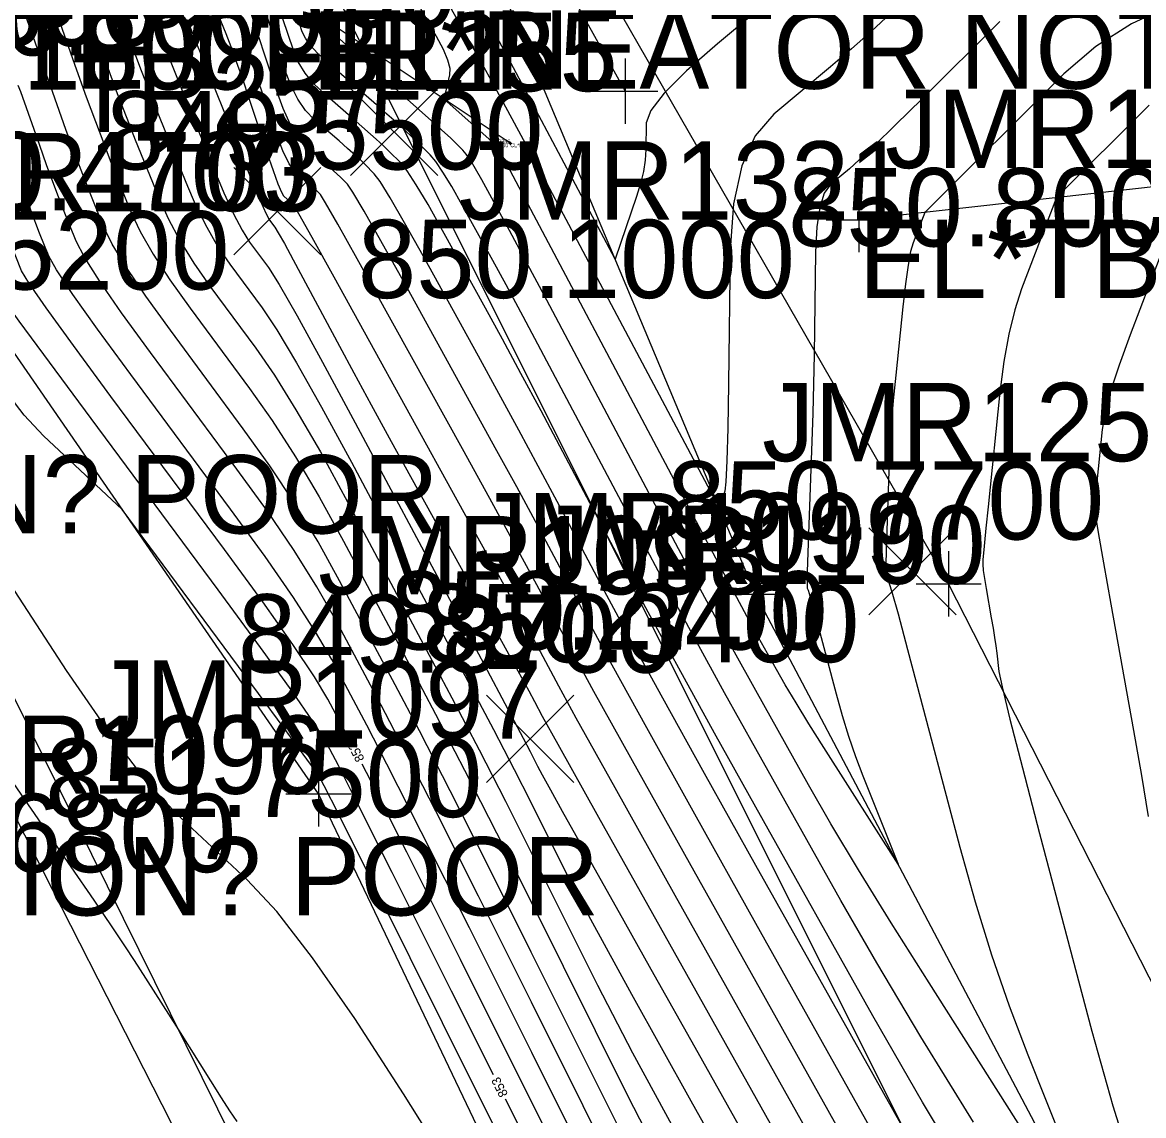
# Model space of a CAD drawing. Extents: x 1654928 to 1810050, y 486881 to 626330.
# Drawn here: x 1801453.44 to 1801470.61, y 489797.37 to 489814.12 of the extents above; entities that cross this region are included whole.
import ezdxf

# ---------------------------------------------------------------- set-up
doc = ezdxf.new("R2010")
doc.units = 0
for name, color, linetype in [('DR_X_Ditch', 7, 'Continuous'), ('DR_X_Erosion_Control', 7, 'Continuous'), ('DT_X_Contour_Major', 7, 'Continuous'), ('DT_X_Contour_Minor', 7, 'Continuous'), ('PV_X_EOP', 7, 'Continuous'), ('PV_X_Shoulder', 7, 'Continuous'), ('RD_X_Fence', 7, 'Continuous'), ('RW_X_Esmt_SH', 7, 'Continuous'), ('SV_X_Break_Lines', 7, 'Continuous'), ('SV_X_Random_Point', 7, 'Continuous'), ('SV_X_Shot_Marker', 7, 'Continuous'), ('SV_X_Text_Comment', 7, 'Continuous'), ('SV_X_Text_Elevation', 7, 'Continuous'), ('SV_X_Text_Name', 7, 'Continuous'), ('SV_X_Top_of_Bank', 7, 'Continuous')]:
    doc.layers.add(name, color=color, linetype=linetype)

msp = doc.modelspace()

# ---------------------------------------------------------------- linework, layer by layer
at = {"layer": 'DR_X_Ditch'}
msp.add_lwpolyline([(1801540.062, 489643.432), (1801532.556, 489660.144), (1801517.868, 489690.883), (1801504.345, 489723.544), (1801491.469, 489750.565), (1801478.102, 489779.895), (1801464.666, 489805.356), (1801460.448, 489815.434)], dxfattribs=at)
at = {"layer": 'DR_X_Erosion_Control'}
msp.add_line((1801460.91, 489812.265), (1801457.875, 489814.289), dxfattribs=at)
msp.add_lwpolyline([(1801457.875, 489814.289), (1801458.644, 489815.94), (1801457.826, 489816.503), (1801458.313, 489816.702), (1801459.601, 489816.207), (1801460.005, 489816.798), (1801459.473, 489817.926), (1801460.463, 489817.896), (1801461.461, 489815.238), (1801462.671, 489813.064)], dxfattribs=at)
at = {"layer": 'DT_X_Contour_Major'}
for points in [[(1801454.781, 489814.705), (1801455.037, 489813.978), (1801455.14, 489813.692), (1801455.257, 489813.38), (1801455.388, 489813.041), (1801455.533, 489812.677), (1801455.939, 489811.671), (1801456.095, 489811.309), (1801456.26, 489810.979), (1801456.433, 489810.681), (1801456.615, 489810.414), (1801457.111, 489809.744), (1801457.336, 489809.408), (1801457.638, 489808.901), (1801458.018, 489808.225), (1801458.476, 489807.379), (1801459.801, 489804.895), (1801460.262, 489804.027), (1801460.652, 489803.285), (1801460.971, 489802.67), (1801461.219, 489802.181), (1801461.786, 489801.045), (1801462.137, 489800.378), (1801462.766, 489799.229), (1801463.673, 489797.598), (1801464.857, 489795.484)], [(1801468.407, 489814.132), (1801467.215, 489812.946), (1801466.81, 489812.546), (1801466.489, 489812.234), (1801466.254, 489812.01), (1801466.103, 489811.876), (1801465.814, 489811.634), (1801465.718, 489811.501), (1801465.648, 489811.284), (1801465.604, 489810.983), (1801465.586, 489810.597), (1801465.564, 489809.022), (1801465.554, 489808.579), (1801465.541, 489808.125), (1801465.467, 489805.997), (1801465.458, 489805.7), (1801465.456, 489805.518), (1801465.458, 489805.45), (1801465.473, 489805.421), (1801465.489, 489805.37), (1801465.583, 489805.023), (1801465.898, 489803.83), (1801465.99, 489803.5), (1801466.089, 489803.18), (1801466.195, 489802.872), (1801466.308, 489802.576), (1801466.849, 489801.219), (1801465.712, 489803.01), (1801465.484, 489803.373), (1801465.287, 489803.693), (1801465.121, 489803.971), (1801464.986, 489804.206), (1801464.667, 489804.776), (1801464.496, 489805.087), (1801464.224, 489805.592), (1801463.377, 489807.188), (1801460.954, 489811.76), (1801460.861, 489811.935), (1801460.745, 489812.143), (1801460.72, 489812.184), (1801460.7, 489812.214), (1801460.685, 489812.233), (1801460.625, 489812.291), (1801459.898, 489812.94), (1801459.985, 489813.312), (1801459.987, 489813.409), (1801459.953, 489813.539), (1801459.885, 489813.702), (1801459.782, 489813.899), (1801459.355, 489814.657)], [(1801456.728, 489797.279), (1801456.615, 489797.441), (1801456.485, 489797.644), (1801455.833, 489798.682), (1801455.212, 489799.659), (1801455.048, 489799.911), (1801454.823, 489800.248), (1801454.535, 489800.671), (1801454.186, 489801.179), (1801452.413, 489803.747), (1801447.436, 489807.37), (1801446.372, 489808.172), (1801445.312, 489809.025), (1801444.256, 489809.93), (1801443.204, 489810.886), (1801440.405, 489813.505), (1801439.39, 489814.411)], [(1801467.447, 489795.356), (1801464.672, 489800.31), (1801463.734, 489801.988), (1801462.999, 489803.309), (1801462.468, 489804.271), (1801462.141, 489804.876), (1801461.54, 489806.01), (1801461.295, 489806.47), (1801461.008, 489807), (1801460.68, 489807.601), (1801460.312, 489808.271), (1801459.274, 489810.151), (1801458.928, 489810.773), (1801458.67, 489811.228), (1801458.499, 489811.518), (1801458.415, 489811.64), (1801458.308, 489811.746), (1801458.261, 489811.792), (1801458.197, 489811.85), (1801458.119, 489811.92), (1801457.753, 489812.238), (1801457.649, 489812.359), (1801457.542, 489812.546), (1801457.43, 489812.8), (1801457.315, 489813.119), (1801456.899, 489814.377)], [(1801464.073, 489792.657), (1801461.24, 489798.336), (1801460.285, 489800.247), (1801459.545, 489801.719), (1801459.021, 489802.754), (1801458.713, 489803.35), (1801458.177, 489804.355), (1801457.929, 489804.782), (1801457.588, 489805.308), (1801457.154, 489805.933), (1801456.627, 489806.658), (1801455.098, 489808.723), (1801454.589, 489809.418), (1801454.21, 489809.951), (1801453.962, 489810.325), (1801453.844, 489810.537), (1801453.701, 489810.89), (1801453.645, 489811.034), (1801453.582, 489811.202), (1801453.512, 489811.392), (1801453.436, 489811.607)]]:
    msp.add_lwpolyline(points, dxfattribs=at)
at = {"layer": 'DT_X_Contour_Minor'}
for points in [[(1801460.651, 489797.994), (1801460.01, 489799.278), (1801459.103, 489801.093), (1801458.525, 489802.244), (1801458.277, 489802.731), (1801458.057, 489803.145), (1801457.893, 489803.404), (1801457.568, 489803.87), (1801457.082, 489804.543), (1801456.434, 489805.424), (1801454.491, 489808.047), (1801453.851, 489808.913), (1801453.391, 489809.54), (1801453.109, 489809.931), (1801453.006, 489810.084), (1801452.954, 489810.213), (1801452.938, 489810.256), (1801452.9, 489810.361), (1801452.845, 489810.517), (1801452.738, 489810.723), (1801452.459, 489811.224), (1801452.006, 489812.019), (1801451.382, 489813.109), (1801448.863, 489817.492)], [(1801462.976, 489791.812), (1801459.274, 489797.704), (1801458.529, 489798.856), (1801457.883, 489799.786), (1801457.333, 489800.494), (1801456.882, 489800.981), (1801455.808, 489801.981), (1801455.351, 489802.477), (1801454.785, 489803.212), (1801454.111, 489804.187), (1801453.327, 489805.401), (1801449.419, 489811.629), (1801446.122, 489816.816)], [(1801458.449, 489803.128), (1801458.117, 489803.75), (1801457.911, 489804.093), (1801457.578, 489804.589), (1801457.118, 489805.238), (1801456.531, 489806.041), (1801454.794, 489808.385), (1801454.22, 489809.165), (1801453.801, 489809.746), (1801453.535, 489810.128), (1801453.425, 489810.311), (1801453.335, 489810.533), (1801453.3, 489810.623), (1801453.26, 489810.729), (1801453.216, 489810.849), (1801453.034, 489811.363), (1801452.92, 489811.61), (1801452.679, 489812.065), (1801452.309, 489812.729), (1801451.812, 489813.601), (1801450.315, 489816.206)], [(1801465.526, 489815), (1801464.081, 489813.791), (1801463.606, 489813.376), (1801463.266, 489813.035), (1801463.062, 489812.769), (1801462.992, 489812.578), (1801462.987, 489812.168), (1801462.976, 489812.007), (1801462.949, 489811.834), (1801462.904, 489811.648), (1801462.843, 489811.449), (1801462.517, 489810.49), (1801461.216, 489812.939), (1801460.959, 489813.422), (1801460.746, 489813.819), (1801460.577, 489814.131)], [(1801461.252, 489796.03), (1801459.873, 489798.793), (1801458.882, 489800.78), (1801458.277, 489801.99), (1801458.06, 489802.422), (1801457.997, 489802.541), (1801457.92, 489802.655), (1801457.738, 489802.909), (1801457.449, 489803.303), (1801457.055, 489803.838), (1801454.967, 489806.657), (1801453.759, 489807.783), (1801453.465, 489808.101), (1801453.101, 489808.573), (1801452.668, 489809.2), (1801452.164, 489809.981), (1801450.728, 489812.269), (1801450.194, 489813.119), (1801449.669, 489813.951), (1801449.152, 489814.767)], [(1801454.321, 489814.63), (1801454.653, 489813.685), (1801454.778, 489813.334), (1801454.906, 489812.989), (1801455.035, 489812.651), (1801455.167, 489812.32), (1801455.52, 489811.444), (1801455.668, 489811.112), (1801455.85, 489810.774), (1801456.064, 489810.428), (1801456.311, 489810.076), (1801457.014, 489809.127), (1801457.299, 489808.713), (1801457.628, 489808.183), (1801458.001, 489807.536), (1801458.416, 489806.774), (1801459.583, 489804.586), (1801460.014, 489803.772), (1801460.431, 489802.972), (1801460.834, 489802.185), (1801461.223, 489801.412), (1801462.243, 489799.367), (1801462.782, 489798.333), (1801463.635, 489796.762)], [(1801453.86, 489814.555), (1801454.269, 489813.392), (1801454.417, 489812.976), (1801454.555, 489812.599), (1801454.683, 489812.261), (1801454.8, 489811.962), (1801455.101, 489811.217), (1801455.242, 489810.915), (1801455.44, 489810.568), (1801455.695, 489810.176), (1801456.008, 489809.738), (1801456.917, 489808.51), (1801457.263, 489808.018), (1801457.618, 489807.464), (1801457.983, 489806.848), (1801458.356, 489806.169), (1801459.366, 489804.277), (1801459.766, 489803.518), (1801460.209, 489802.659), (1801460.697, 489801.701), (1801461.227, 489800.643), (1801462.701, 489797.69), (1801463.365, 489796.398)], [(1801456.356, 489814.433), (1801456.552, 489813.947), (1801456.63, 489813.748), (1801456.714, 489813.517), (1801456.807, 489813.254), (1801456.907, 489812.957), (1801457.183, 489812.124), (1801457.277, 489811.848), (1801457.351, 489811.645), (1801457.404, 489811.516), (1801457.438, 489811.459), (1801457.5, 489811.404), (1801457.522, 489811.385), (1801457.54, 489811.369), (1801457.555, 489811.356), (1801457.566, 489811.345), (1801457.59, 489811.321), (1801457.665, 489811.192), (1801457.87, 489810.825), (1801458.206, 489810.219), (1801458.673, 489809.375), (1801460.092, 489806.805), (1801460.571, 489805.937), (1801460.943, 489805.26), (1801461.208, 489804.774), (1801461.366, 489804.48), (1801461.647, 489803.951), (1801461.915, 489803.463), (1801462.509, 489802.396), (1801463.428, 489800.749), (1801464.674, 489798.523), (1801468.431, 489791.816)], [(1801467.939, 489793.586), (1801464.673, 489799.417), (1801463.581, 489801.369), (1801462.754, 489802.852), (1801462.191, 489803.867), (1801461.894, 489804.413), (1801461.453, 489805.245), (1801461.251, 489805.622), (1801460.975, 489806.13), (1801460.626, 489806.769), (1801460.202, 489807.538), (1801458.567, 489810.496), (1801458.27, 489811.027), (1801458.082, 489811.355), (1801458.003, 489811.481), (1801457.937, 489811.546), (1801457.908, 489811.574), (1801457.82, 489811.653), (1801457.763, 489811.703), (1801457.595, 489811.848), (1801457.522, 489811.95), (1801457.428, 489812.149), (1801457.314, 489812.444), (1801457.179, 489812.834), (1801456.79, 489814.004), (1801456.662, 489814.392)], [(1801466.955, 489797.126), (1801464.671, 489801.203), (1801463.886, 489802.608), (1801463.244, 489803.766), (1801462.745, 489804.676), (1801462.388, 489805.338), (1801461.627, 489806.775), (1801461.338, 489807.318), (1801461.041, 489807.871), (1801460.735, 489808.433), (1801460.421, 489809.004), (1801459.574, 489810.539), (1801459.289, 489811.049), (1801459.069, 489811.43), (1801458.916, 489811.68), (1801458.827, 489811.8), (1801458.68, 489811.947), (1801458.614, 489812.01), (1801458.417, 489812.187), (1801458.287, 489812.301), (1801457.911, 489812.627), (1801457.776, 489812.767), (1801457.655, 489812.943), (1801457.547, 489813.156), (1801457.452, 489813.405), (1801457.216, 489814.116), (1801457.135, 489814.363)], [(1801471.029, 489814.376), (1801470.423, 489814.097), (1801469.876, 489813.748), (1801469.389, 489813.329), (1801467.256, 489811.207), (1801467.078, 489810.742), (1801467.04, 489810.606), (1801467.001, 489810.396), (1801466.961, 489810.113), (1801466.921, 489809.758), (1801466.812, 489808.711), (1801466.775, 489808.325), (1801466.745, 489807.952), (1801466.723, 489807.591), (1801466.707, 489807.243), (1801466.674, 489806.331), (1801466.665, 489806.028), (1801466.662, 489805.805), (1801466.667, 489805.66), (1801466.677, 489805.593), (1801466.714, 489805.522), (1801466.754, 489805.392), (1801466.848, 489805.055), (1801466.994, 489804.511), (1801467.193, 489803.76), (1801467.794, 489801.483), (1801468.028, 489800.643), (1801468.279, 489799.833), (1801468.548, 489799.051), (1801468.834, 489798.299), (1801470.208, 489794.854), (1801467.323, 489799.402), (1801466.743, 489800.322), (1801466.243, 489801.135), (1801465.821, 489801.839), (1801465.478, 489802.436), (1801464.668, 489803.882), (1801464.344, 489804.467), (1801463.979, 489805.136), (1801463.574, 489805.889), (1801463.129, 489806.725), (1801461.889, 489809.069), (1801461.468, 489809.862), (1801461.139, 489810.482), (1801460.9, 489810.928), (1801460.751, 489811.202), (1801460.475, 489811.703), (1801460.379, 489811.872), (1801460.298, 489812.005), (1801460.233, 489812.101), (1801460.184, 489812.161), (1801460.072, 489812.272), (1801459.998, 489812.342), (1801459.858, 489812.469), (1801459.652, 489812.654), (1801459.38, 489812.897), (1801458.106, 489814.032), (1801457.983, 489814.141)], [(1801466.734, 489814.255), (1801466.44, 489813.982), (1801466.134, 489813.71), (1801465.815, 489813.438), (1801464.947, 489812.713), (1801464.661, 489812.379), (1801464.454, 489811.92), (1801464.326, 489811.338), (1801464.276, 489810.631), (1801464.25, 489808.58), (1801464.239, 489807.901), (1801464.226, 489807.4), (1801464.21, 489807.079), (1801464.193, 489806.936), (1801464.109, 489806.687), (1801461.807, 489811.02), (1801461.353, 489811.873), (1801460.975, 489812.576), (1801460.675, 489813.129), (1801460.453, 489813.531), (1801459.962, 489814.404)], [(1801463.158, 489796.012), (1801461.231, 489799.874), (1801460.559, 489801.216), (1801459.988, 489802.346), (1801459.518, 489803.263), (1801459.148, 489803.968), (1801458.296, 489805.564), (1801457.965, 489806.159), (1801457.608, 489806.745), (1801457.227, 489807.323), (1801456.821, 489807.892), (1801455.704, 489809.4), (1801455.327, 489809.923), (1801455.03, 489810.363), (1801454.815, 489810.719), (1801454.682, 489810.991), (1801454.434, 489811.605), (1801454.336, 489811.856), (1801454.226, 489812.147), (1801454.104, 489812.479), (1801453.972, 489812.852), (1801453.603, 489813.901), (1801453.468, 489814.27)], [(1801455.421, 489814.27), (1801455.502, 489814.049), (1801455.608, 489813.77), (1801455.741, 489813.431), (1801455.899, 489813.034), (1801456.358, 489811.898), (1801456.521, 489811.506), (1801456.67, 489811.185), (1801456.802, 489810.933), (1801456.918, 489810.752), (1801457.208, 489810.361), (1801457.372, 489810.103), (1801457.648, 489809.62), (1801458.036, 489808.914), (1801458.536, 489807.984), (1801460.018, 489805.204), (1801460.51, 489804.282), (1801460.873, 489803.598), (1801461.108, 489803.154), (1801461.215, 489802.95), (1801461.328, 489802.722), (1801461.399, 489802.589), (1801461.524, 489802.359), (1801461.706, 489802.033), (1801462.648, 489800.355), (1801463.064, 489799.615), (1801463.78, 489798.337), (1801464.797, 489796.522)], [(1801455.959, 489814.16), (1801456.093, 489813.822), (1801456.266, 489813.392), (1801456.777, 489812.124), (1801456.948, 489811.703), (1801457.079, 489811.39), (1801457.171, 489811.186), (1801457.222, 489811.09), (1801457.304, 489810.978), (1801457.356, 489810.895), (1801457.45, 489810.729), (1801457.586, 489810.481), (1801458.293, 489809.158), (1801458.513, 489808.747), (1801458.778, 489808.26), (1801459.086, 489807.696), (1801460.773, 489804.639), (1801461.024, 489804.183), (1801461.193, 489803.875), (1801461.279, 489803.715), (1801461.399, 489803.489), (1801461.638, 489803.059), (1801462.263, 489801.939), (1801463.276, 489800.129), (1801464.675, 489797.63), (1801468.923, 489790.046)], [(1801468.155, 489796.018), (1801467.222, 489797.576), (1801466.462, 489798.896), (1801464.67, 489802.096), (1801464.039, 489803.228), (1801463.489, 489804.222), (1801463.021, 489805.08), (1801462.635, 489805.801), (1801461.714, 489807.54), (1801461.382, 489808.166), (1801461.073, 489808.741), (1801460.79, 489809.265), (1801460.531, 489809.737), (1801459.874, 489810.927), (1801459.65, 489811.326), (1801459.469, 489811.631), (1801459.332, 489811.843), (1801459.24, 489811.96), (1801459.051, 489812.147), (1801458.967, 489812.228), (1801458.855, 489812.331), (1801458.549, 489812.6), (1801458.068, 489813.016), (1801457.903, 489813.175), (1801457.768, 489813.341), (1801457.663, 489813.512), (1801457.588, 489813.69), (1801457.428, 489814.172)], [(1801468.003, 489797.271), (1801467.199, 489798.576), (1801466.521, 489799.708), (1801465.97, 489800.666), (1801464.669, 489802.989), (1801464.191, 489803.847), (1801463.734, 489804.679), (1801463.298, 489805.484), (1801462.882, 489806.263), (1801461.425, 489809.014), (1801461.106, 489809.611), (1801460.845, 489810.096), (1801460.641, 489810.47), (1801460.174, 489811.315), (1801460.012, 489811.601), (1801459.877, 489811.825), (1801459.767, 489811.988), (1801459.683, 489812.089), (1801459.495, 489812.276), (1801459.423, 489812.346), (1801459.273, 489812.487), (1801459.196, 489812.557), (1801458.985, 489812.744), (1801458.897, 489812.823), (1801458.516, 489813.155), (1801458.099, 489813.515), (1801457.959, 489813.645), (1801457.85, 489813.765), (1801457.771, 489813.875), (1801457.725, 489813.975), (1801457.641, 489814.227)], [(1801463.615, 489794.334), (1801461.235, 489799.105), (1801460.422, 489800.731), (1801459.767, 489802.033), (1801459.27, 489803.008), (1801458.93, 489803.659), (1801458.237, 489804.96), (1801457.947, 489805.47), (1801457.598, 489806.026), (1801457.191, 489806.628), (1801456.724, 489807.275), (1801455.401, 489809.062), (1801454.958, 489809.67), (1801454.62, 489810.157), (1801454.389, 489810.522), (1801454.263, 489810.764), (1801454.068, 489811.247), (1801453.99, 489811.445), (1801453.904, 489811.674), (1801453.808, 489811.936), (1801453.704, 489812.229), (1801453.413, 489813.055), (1801453.375, 489813.153)], [(1801470.696, 489812.847), (1801469.273, 489811.433), (1801468.74, 489810.037), (1801468.634, 489809.713), (1801468.543, 489809.341), (1801468.468, 489808.92), (1801468.409, 489808.451), (1801468.228, 489806.696), (1801468.194, 489806.367), (1801468.171, 489806.147), (1801468.16, 489806.037), (1801468.147, 489805.889), (1801468.146, 489805.819), (1801468.154, 489805.722), (1801468.171, 489805.597), (1801468.196, 489805.443), (1801468.276, 489804.997), (1801468.304, 489804.838), (1801468.327, 489804.694), (1801468.346, 489804.565), (1801468.36, 489804.452), (1801468.392, 489804.171), (1801468.44, 489803.937), (1801468.56, 489803.445), (1801468.752, 489802.696), (1801469.015, 489801.69), (1801469.814, 489798.663), (1801470.135, 489797.521), (1801470.5, 489796.367)], [(1801471.291, 489811.659), (1801470.402, 489809.332), (1801470.232, 489808.867), (1801470.104, 489808.47), (1801470.018, 489808.141), (1801469.974, 489807.88), (1801469.911, 489807.276), (1801469.865, 489806.822), (1801469.86, 489806.771), (1801469.853, 489806.703), (1801469.867, 489806.59), (1801469.915, 489806.303), (1801469.995, 489805.84), (1801470.108, 489805.203), (1801470.455, 489803.27), (1801470.575, 489802.579), (1801470.676, 489801.954)], [(1801464.53, 489790.979), (1801460.148, 489799.762), (1801459.324, 489801.406), (1801458.773, 489802.499), (1801458.642, 489802.755)], [(1801461.248, 489796.798), (1801460.838, 489797.619)]]:
    msp.add_lwpolyline(points, dxfattribs=at)
at = {"layer": 'PV_X_EOP'}
msp.add_lwpolyline([(1801533.684, 489642.188), (1801522.484, 489664.508), (1801511.881, 489685.341), (1801500.299, 489708.684), (1801491.104, 489726.659), (1801480.832, 489747.383), (1801466.882, 489774.659), (1801456.506, 489795.715), (1801444.637, 489819.009), (1801433.258, 489841.444), (1801422.029, 489863.995), (1801410.905, 489885.928), (1801399.817, 489908.089), (1801388.576, 489930.656), (1801376.228, 489955.188), (1801366.008, 489975.62), (1801354.725, 489997.894)], dxfattribs=at)
at = {"layer": 'PV_X_Shoulder'}
msp.add_lwpolyline([(1801534.471, 489642.456), (1801522.963, 489664.954), (1801512.6, 489685.485), (1801500.973, 489709.112), (1801491.766, 489727.019), (1801481.526, 489747.768), (1801467.484, 489775.07), (1801457.116, 489796.092), (1801445.57, 489819.398), (1801434.029, 489841.927), (1801422.682, 489864.343), (1801411.885, 489886.25), (1801400.664, 489908.455), (1801366.703, 489976.232), (1801355.676, 489998.276)], dxfattribs=at)
at = {"layer": 'RD_X_Fence'}
msp.add_lwpolyline([(1801551.601, 489647.601), (1801542.924, 489663.468), (1801525.109, 489695.967), (1801509.688, 489725.543), (1801495.067, 489753.216), (1801479.522, 489782.185), (1801467.623, 489805.516), (1801461.848, 489815.569), (1801444.198, 489848.97), (1801434.479, 489868.8), (1801422.196, 489892.762), (1801414.797, 489907.008)], dxfattribs=at)
at = {"layer": 'RW_X_Esmt_SH'}
msp.add_line((1801569.151, 489592.806), (1801345.762, 490039.449), dxfattribs=at)
at = {"layer": 'SV_X_Break_Lines'}
msp.add_lwpolyline([(1801537.196, 489641.719), (1801528.364, 489658.964), (1801513.29, 489687.828), (1801498.001, 489720.37), (1801485.256, 489748.381), (1801470.065, 489776.956), (1801457.973, 489802.299), (1801452.712, 489809.925), (1801448.007, 489818.919)], dxfattribs=at)
at = {"layer": 'SV_X_Random_Point'}
for p, q in [((1801458.464, 489811.771), (1801459.798, 489813.106)), ((1801458.464, 489813.106), (1801459.798, 489811.771)), ((1801456.676, 489810.558), (1801458.01, 489811.893)), ((1801456.676, 489811.893), (1801458.01, 489810.558)), ((1801466.403, 489805.041), (1801467.737, 489806.376)), ((1801466.403, 489806.376), (1801467.737, 489805.041)), ((1801460.547, 489802.474), (1801461.881, 489803.809)), ((1801460.547, 489803.809), (1801461.881, 489802.474))]:
    msp.add_line(p, q, dxfattribs=at)
at = {"layer": 'SV_X_Shot_Marker'}
for p, q in [((1801457.875, 489814.789), (1801457.875, 489813.789)), ((1801462.671, 489813.564), (1801462.671, 489812.564)), ((1801462.171, 489813.064), (1801463.171, 489813.064)), ((1801462.671, 489813.064), (1801462.671, 489813.064)), ((1801460.885, 489812.265), (1801460.935, 489812.265)), ((1801460.91, 489812.29), (1801460.91, 489812.24)), ((1801460.91, 489812.265), (1801460.91, 489812.265)), ((1801466.247, 489811.595), (1801466.247, 489810.595)), ((1801465.747, 489811.095), (1801466.747, 489811.095)), ((1801466.247, 489811.095), (1801466.247, 489811.095)), ((1801467.623, 489806.016), (1801467.623, 489805.016)), ((1801464.666, 489805.856), (1801464.666, 489804.856)), ((1801464.166, 489805.356), (1801465.166, 489805.356)), ((1801464.666, 489805.356), (1801464.666, 489805.356)), ((1801467.123, 489805.516), (1801468.123, 489805.516)), ((1801467.623, 489805.516), (1801467.623, 489805.516)), ((1801457.973, 489802.799), (1801457.973, 489801.799)), ((1801457.473, 489802.299), (1801458.473, 489802.299)), ((1801457.973, 489802.299), (1801457.973, 489802.299))]:
    msp.add_line(p, q, dxfattribs=at)
at = {"layer": 'SV_X_Top_of_Bank'}
msp.add_lwpolyline([(1801559.863, 489822.721), (1801539.336, 489827.057), (1801528.648, 489823.028), (1801533.885, 489825.215), (1801524.048, 489823.1), (1801504.227, 489821.976), (1801498.255, 489815.137), (1801490.955, 489811.4), (1801479.493, 489812.14), (1801473.308, 489811.885), (1801466.247, 489811.095)], dxfattribs=at)

# ---------------------------------------------------------------- texts
at = {"layer": 'DT_X_Contour_Minor'}
for rotation, p in [(117.3952, (1801458.681, 489802.832)), (116.5243, (1801460.878, 489797.695))]:
    msp.add_text('853', height=0.14, rotation=rotation, dxfattribs=at).set_placement(p)
at = {"layer": 'SV_X_Text_Comment'}
for s, height, p in [('NOTE 1 DELINEATOR NOTE 2 NOTE 3', 1.2, (1801450.85, 489813.101)), ('BL*R', 1.2, (1801457.875, 489813.089)), ('CL*R', 0.06, (1801460.91, 489812.205)), ('EL*TB', 1.2, (1801466.247, 489809.894)), ('EL*RCP SIZE? 4.50 LOCATION? INVERT CONDITION? POOR', 1.2, (1801413.98, 489806.288)), ('BL*RCP SIZE? 4.50 LOCATION? INVERT CONDITION? POOR', 1.2, (1801416.436, 489800.436))]:
    msp.add_text(s, height=height, dxfattribs=at).set_placement(p)
at = {"layer": 'SV_X_Text_Elevation'}
for s, height, p in [('849.4000', 1.2, (1801453.393, 489814.038)), ('851.3300', 1.2, (1801448.841, 489813.757)), ('850.1000', 1.2, (1801451.365, 489813.613)), ('850.1800', 1.2, (1801450.317, 489813.089)), ('849.5500', 1.2, (1801454.725, 489811.864)), ('850.4700', 1.2, (1801451.109, 489811.238)), ('849.9100', 0.06, (1801460.535, 489812.205)), ('850.8000', 1.2, (1801465.164, 489810.685)), ('851.5200', 1.2, (1801449.917, 489810.025)), ('850.1000', 1.2, (1801458.576, 489809.894)), ('850.7700', 1.2, (1801463.31, 489806.195)), ('850.2700', 1.2, (1801459.077, 489804.509)), ('850.3400', 1.2, (1801459.563, 489804.316)), ('849.8700', 1.2, (1801456.739, 489804.156)), ('851.7500', 1.2, (1801453.788, 489801.942)), ('853.6800', 1.2, (1801450.017, 489801.099))]:
    msp.add_text(s, height=height, dxfattribs=at).set_placement(p)
at = {"layer": 'SV_X_Text_Name'}
for s, height, p in [('TR255', 1.2, (1801457.739, 489813.064)), ('TR257', 1.2, (1801454.199, 489812.438)), ('JMR1320', 1.2, (1801466.648, 489811.885)), ('JMR1103', 1.2, (1801451.146, 489811.225)), ('JMR1321', 1.2, (1801460.124, 489811.095)), ('TR256', 0.06, (1801460.66, 489812.265)), ('JMR1257', 1.2, (1801464.766, 489807.395)), ('JMR1099', 1.2, (1801460.372, 489805.709)), ('JMR1100', 1.2, (1801461.322, 489805.516)), ('JMR1098', 1.2, (1801457.968, 489805.356)), ('JMR1097', 1.2, (1801454.525, 489803.142)), ('JMR1096', 1.2, (1801451.208, 489802.299))]:
    msp.add_text(s, height=height, dxfattribs=at).set_placement(p)

doc.saveas('drawing.dxf')
